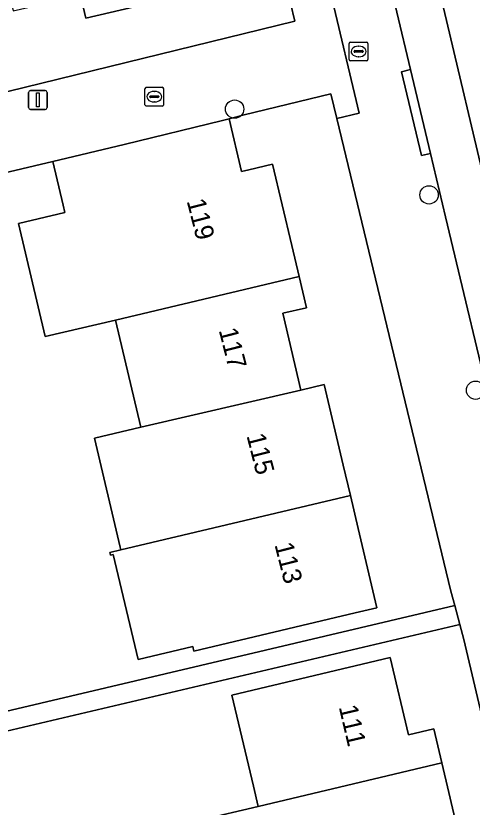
# Model space of a CAD drawing. Extents: x 158455 to 159797, y 387218 to 388672.
# Drawn here: x 159288.61 to 159312.99, y 388446.06 to 388488.3 of the extents above; entities that cross this region are included whole.
import ezdxf

# ---------------------------------------------------------------- set-up
doc = ezdxf.new("R2010")
doc.units = 0
for name, color, linetype in [('IMGEO_Boom', 7, 'Continuous'), ('IMGEO_Erf', 7, 'Continuous'), ('IMGEO_Kolk', 7, 'Continuous'), ('IMGEO_Lichtmast', 7, 'Continuous'), ('IMGEO_Muur', 7, 'Continuous'), ('IMGEO_Pand', 7, 'Continuous'), ('IMGEO_Pand_nummerreeks', 7, 'Continuous'), ('IMGEO_Rijbaan_lokaal_gesloten', 7, 'Continuous'), ('IMGEO_Rijbaan_lokaal_open', 7, 'Continuous'), ('IMGEO_Rioolput', 7, 'Continuous'), ('IMGEO_Voetpad_open', 7, 'Continuous')]:
    doc.layers.add(name, color=color, linetype=linetype)

msp = doc.modelspace()

# ---------------------------------------------------------------- linework, layer by layer
at = {"layer": 'IMGEO_Boom'}
for centre in [(159300.297, 388483.323), (159310.686, 388478.745), (159313.167, 388468.321)]:
    msp.add_circle(centre, 0.489, dxfattribs=at)
at = {"layer": 'IMGEO_Erf'}
msp.add_lwpolyline([(159297.281, 388514.397), (159293.846, 388513.586), (159294.567, 388510.604), (159290.123, 388509.53), (159285.93, 388508.516), (159285.21, 388511.498), (159277.242, 388509.652), (159278.024, 388506.417), (159278.806, 388503.18), (159271.209, 388501.344), (159271.173, 388501.492), (159270.66, 388501.369), (159270.991, 388500), (159272.995, 388491.674), (159275.525, 388481.159), (159303.511, 388488.022), (159303.283, 388488.98)], close=True, dxfattribs=at)
for points in [[(159294.95, 388488.788), (159292.34, 388488.182), (159292.058, 388489.396)], [(159286.458, 388450.799), (159312.057, 388456.823), (159311.851, 388457.596), (159305.76, 388482.819), (159305.44, 388484.145), (159300.815, 388483.011), (159299.998, 388482.811), (159300.665, 388479.988), (159301.063, 388480.082), (159302.318, 388480.379), (159303.347, 388476.036), (159303.739, 388474.381), (159304.131, 388472.724), (159302.868, 388472.425), (159303.837, 388468.328), (159305.084, 388468.623), (159306.103, 388464.313), (159306.485, 388462.699), (159306.9, 388460.945), (159307.903, 388456.708), (159306.736, 388456.432), (159298.115, 388454.393), (159298.057, 388454.637), (159295.139, 388453.947), (159293.817, 388459.543), (159293.672, 388459.509), (159293.638, 388459.655), (159294.222, 388459.793), (159294.187, 388459.94), (159292.812, 388465.76), (159295.287, 388466.346), (159293.934, 388472.066), (159290.178, 388471.179), (159288.753, 388477.213), (159291.225, 388477.797), (159291.13, 388478.199), (159290.578, 388480.534), (159284.323, 388479.043)], [(159319.342, 388426.173), (159312.537, 388455.01), (159312.326, 388455.808), (159282.939, 388448.912), (159283.024, 388448.532), (159283.122, 388448.098), (159283.856, 388444.824)], [(159298.511, 388445.386), (159301.559, 388446.107), (159301.304, 388447.186), (159300.153, 388452.051), (159308.605, 388454.05), (159309.582, 388449.919), (159310.933, 388450.239), (159311.362, 388448.427), (159311.734, 388446.853), (159312.744, 388442.589)]]:
    msp.add_lwpolyline(points, dxfattribs=at)
at = {"layer": 'IMGEO_Kolk'}
for p, q in [((159295.58, 388484.486), (159296.432, 388484.486)), ((159295.505, 388483.56), (159295.505, 388484.412)), ((159295.807, 388484.029), (159296.205, 388484.029)), ((159295.993, 388484.266), (159296.018, 388484.266)), ((159296.506, 388484.412), (159296.506, 388483.56)), ((159295.764, 388483.98), (159295.764, 388483.992)), ((159296.202, 388483.943), (159295.804, 388483.943)), ((159296.016, 388483.706), (159295.991, 388483.706)), ((159296.248, 388483.992), (159296.248, 388483.98)), ((159296.432, 388483.486), (159295.58, 388483.486))]:
    msp.add_line(p, q, dxfattribs=at)
for points in [[(159295.58, 388484.486), (159296.432, 388484.486)], [(159295.505, 388483.56), (159295.505, 388484.412)], [(159296.506, 388484.412), (159296.506, 388483.56)], [(159296.432, 388483.486), (159295.58, 388483.486)]]:
    msp.add_lwpolyline(points, dxfattribs=at)
for centre, radius, start, end in [((159295.582, 388484.41), 0.0765, 91.552, 178.448), ((159295.582, 388484.41), 0.0765, 91.552, 178.448), ((159296.43, 388484.41), 0.0765, 1.552, 88.448), ((159296.43, 388484.41), 0.0765, 1.552, 88.448), ((159295.804, 388483.989), 0.0403, 85.8775, 175.7526), ((159296.209, 388483.991), 0.0386, 1.7309, 96.639), ((159295.801, 388483.979), 0.0366, 178.938, 274.7102), ((159296.205, 388483.986), 0.043, 264.8664, 352.4533), ((159295.582, 388483.562), 0.0765, 181.552, 268.448), ((159295.582, 388483.562), 0.0765, 181.552, 268.448), ((159296.43, 388483.562), 0.0765, 271.552, 358.448), ((159296.43, 388483.562), 0.0765, 271.552, 358.448)]:
    msp.add_arc(centre, radius, start, end, dxfattribs=at)
for centre, major_axis, ratio, start_param, end_param in [((159295.992, 388483.986), (-0.387, 0.002), 0.722429, 4.712389, 7.853982), ((159296.017, 388483.986), (-0.39, 0.002), 0.717154, 1.570796, 4.712389)]:
    msp.add_ellipse(centre, major_axis=major_axis, ratio=ratio, start_param=start_param, end_param=end_param, dxfattribs=at)
at = {"layer": 'IMGEO_Lichtmast'}
for p, q in [((159289.291, 388483.411), (159289.291, 388484.211)), ((159289.291, 388484.211), (159289.291, 388483.411)), ((159289.391, 388484.311), (159290.181, 388484.311)), ((159290.181, 388484.311), (159289.391, 388484.311)), ((159290.281, 388484.211), (159290.281, 388483.411)), ((159290.281, 388483.411), (159290.281, 388484.211)), ((159290.181, 388483.311), (159289.391, 388483.311)), ((159289.391, 388483.311), (159290.181, 388483.311))]:
    msp.add_line(p, q, dxfattribs=at)
msp.add_lwpolyline([(159289.711, 388484.186), (159289.861, 388484.186), (159289.861, 388483.436), (159289.711, 388483.436), (159289.711, 388484.186)], dxfattribs=at)
for centre, start, end in [((159289.391, 388484.211), 90, 180), ((159289.391, 388484.211), 90, 180), ((159290.181, 388484.211), 0, 90), ((159290.181, 388484.211), 360, 90), ((159289.391, 388483.411), 180, 270), ((159289.391, 388483.411), 180, 270), ((159290.181, 388483.411), 270, 0), ((159290.181, 388483.411), 270, 0)]:
    msp.add_arc(centre, 0.1, start, end, dxfattribs=at)
at = {"layer": 'IMGEO_Muur'}
msp.add_lwpolyline([(159284.323, 388479.043), (159290.578, 388480.534)], dxfattribs=at)
at = {"layer": 'IMGEO_Pand'}
for points in [[(159292.712, 388498.406), (159291.851, 388502.106), (159289.33, 388501.519), (159290.19, 388497.82), (159286.511, 388496.965), (159288.461, 388488.56), (159292.058, 388489.396), (159292.34, 388488.182), (159294.95, 388488.788)], [(159301.063, 388480.082), (159300.665, 388479.988), (159299.998, 388482.811), (159299.645, 388482.724), (159294.398, 388481.438), (159290.578, 388480.534), (159291.13, 388478.199), (159291.225, 388477.797), (159288.753, 388477.213), (159290.178, 388471.179), (159293.934, 388472.066), (159303.739, 388474.381), (159303.347, 388476.036), (159302.318, 388480.379)], [(159303.739, 388474.381), (159293.934, 388472.066), (159295.287, 388466.346), (159303.837, 388468.328), (159302.868, 388472.425), (159304.131, 388472.724)], [(159306.103, 388464.313), (159305.084, 388468.623), (159303.837, 388468.328), (159295.287, 388466.346), (159292.812, 388465.76), (159294.187, 388459.94), (159294.222, 388459.793), (159306.485, 388462.699)], [(159306.9, 388460.945), (159306.485, 388462.699), (159294.222, 388459.793), (159293.638, 388459.655), (159293.672, 388459.509), (159293.817, 388459.543), (159295.139, 388453.947), (159298.057, 388454.637), (159298.115, 388454.393), (159306.736, 388456.432), (159307.903, 388456.708)], [(159311.362, 388448.427), (159310.933, 388450.239), (159309.582, 388449.919), (159308.605, 388454.05), (159300.153, 388452.051), (159301.304, 388447.186), (159301.559, 388446.107)], [(159311.734, 388446.853), (159311.362, 388448.427), (159301.559, 388446.107), (159298.511, 388445.386), (159298.949, 388443.533), (159300.209, 388442.705), (159302.249, 388443.188), (159302.94, 388440.269), (159311.383, 388442.267), (159312.744, 388442.589)]]:
    msp.add_lwpolyline(points, close=True, dxfattribs=at)
at = {"layer": 'IMGEO_Rijbaan_lokaal_gesloten'}
msp.add_lwpolyline([(159329.279, 388413.707), (159325.911, 388427.69), (159306.956, 388507.759), (159294.503, 388558.55), (159292.4, 388558.083), (159292.666, 388556.822), (159293.123, 388554.886), (159296.864, 388539.609), (159300.201, 388525.46), (159302.944, 388514.041), (159305.379, 388503.55), (159306.225, 388500), (159308.231, 388491.572), (159309.693, 388485.431), (159310.759, 388480.957), (159311.565, 388477.57), (159314.321, 388466.043), (159317.05, 388454.625), (159323.566, 388427.155), (159324.041, 388425.154), (159329.938, 388400.423), (159330.343, 388398.723), (159330.501, 388398.052), (159332.856, 388398.621)], close=True, dxfattribs=at)
msp.add_lwpolyline([(159306.956, 388507.759), (159325.911, 388427.69)], dxfattribs=at)
at = {"layer": 'IMGEO_Rijbaan_lokaal_open'}
msp.add_lwpolyline([(159282.939, 388448.912), (159312.326, 388455.808), (159312.057, 388456.823), (159286.458, 388450.799)], dxfattribs=at)
at = {"layer": 'IMGEO_Rioolput'}
for p, q in [((159306.419, 388485.975), (159306.419, 388486.827)), ((159306.494, 388486.901), (159307.346, 388486.901)), ((159306.907, 388486.681), (159306.932, 388486.681)), ((159307.42, 388486.827), (159307.42, 388485.975)), ((159306.678, 388486.395), (159306.678, 388486.407)), ((159307.116, 388486.358), (159306.718, 388486.358)), ((159306.721, 388486.444), (159307.119, 388486.444)), ((159306.93, 388486.121), (159306.905, 388486.121)), ((159307.162, 388486.407), (159307.162, 388486.395)), ((159307.346, 388485.901), (159306.494, 388485.901))]:
    msp.add_line(p, q, dxfattribs=at)
for points in [[(159306.419, 388485.975), (159306.419, 388486.827)], [(159306.494, 388486.901), (159307.346, 388486.901)], [(159307.42, 388486.827), (159307.42, 388485.975)], [(159307.346, 388485.901), (159306.494, 388485.901)]]:
    msp.add_lwpolyline(points, dxfattribs=at)
for centre, radius, start, end in [((159306.496, 388486.825), 0.0765, 91.552, 178.448), ((159306.496, 388486.825), 0.0765, 91.552, 178.448), ((159307.344, 388486.825), 0.0765, 1.552, 88.448), ((159307.344, 388486.825), 0.0765, 1.552, 88.448), ((159306.718, 388486.404), 0.0403, 85.8775, 175.7526), ((159306.715, 388486.394), 0.0366, 178.938, 274.7102), ((159307.119, 388486.401), 0.043, 264.8664, 352.4533), ((159307.123, 388486.406), 0.0386, 1.7309, 96.639), ((159306.496, 388485.977), 0.0765, 181.552, 268.448), ((159306.496, 388485.977), 0.0765, 181.552, 268.448), ((159307.344, 388485.977), 0.0765, 271.552, 358.448), ((159307.344, 388485.977), 0.0765, 271.552, 358.448)]:
    msp.add_arc(centre, radius, start, end, dxfattribs=at)
for centre, major_axis, ratio, start_param, end_param in [((159306.906, 388486.401), (-0.387, 0.002), 0.722429, 4.712389, 7.853982), ((159306.931, 388486.401), (-0.39, 0.002), 0.717154, 1.570796, 4.712389)]:
    msp.add_ellipse(centre, major_axis=major_axis, ratio=ratio, start_param=start_param, end_param=end_param, dxfattribs=at)
at = {"layer": 'IMGEO_Voetpad_open'}
for points in [[(159314.321, 388466.043), (159311.565, 388477.57), (159310.759, 388480.957), (159310.272, 388480.847), (159309.206, 388485.321), (159309.693, 388485.431), (159308.231, 388491.572), (159306.145, 388495.405)], [(159303.283, 388488.98), (159303.511, 388488.022), (159275.525, 388481.159), (159272.995, 388491.674)], [(159249.568, 388480.139), (159255.398, 388481.567), (159258.448, 388482.292), (159261.166, 388482.938), (159266.837, 388484.315), (159268.992, 388475.401), (159270.405, 388475.735), (159273.282, 388476.415), (159276.159, 388477.096), (159284.323, 388479.043), (159290.578, 388480.534), (159294.398, 388481.438), (159299.645, 388482.724), (159299.998, 388482.811), (159300.815, 388483.011), (159305.44, 388484.145), (159305.76, 388482.819), (159306.953, 388483.103), (159305.43, 388489.492)], [(159305.43, 388489.492), (159306.953, 388483.103), (159305.76, 388482.819), (159311.851, 388457.596), (159312.057, 388456.823), (159312.326, 388455.808), (159312.537, 388455.01), (159319.342, 388426.173), (159326.827, 388394.453)]]:
    msp.add_lwpolyline(points, dxfattribs=at)
msp.add_lwpolyline([(159310.759, 388480.957), (159309.693, 388485.431), (159309.206, 388485.321), (159310.272, 388480.847)], close=True, dxfattribs=at)

# ---------------------------------------------------------------- texts
at = {"layer": 'IMGEO_Pand_nummerreeks'}
for s, rotation, p in [('119', 284.3295, (159297.731, 388478.419)), ('117', 284.3287, (159299.442, 388471.528)), ('115', 284.3295, (159300.927, 388465.893)), ('113', 284.3295, (159302.421, 388460.076)), ('111', 283.2466, (159305.856, 388451.412))]:
    msp.add_text(s, height=1, rotation=rotation, dxfattribs=at).set_placement(p)

doc.saveas('drawing.dxf')
